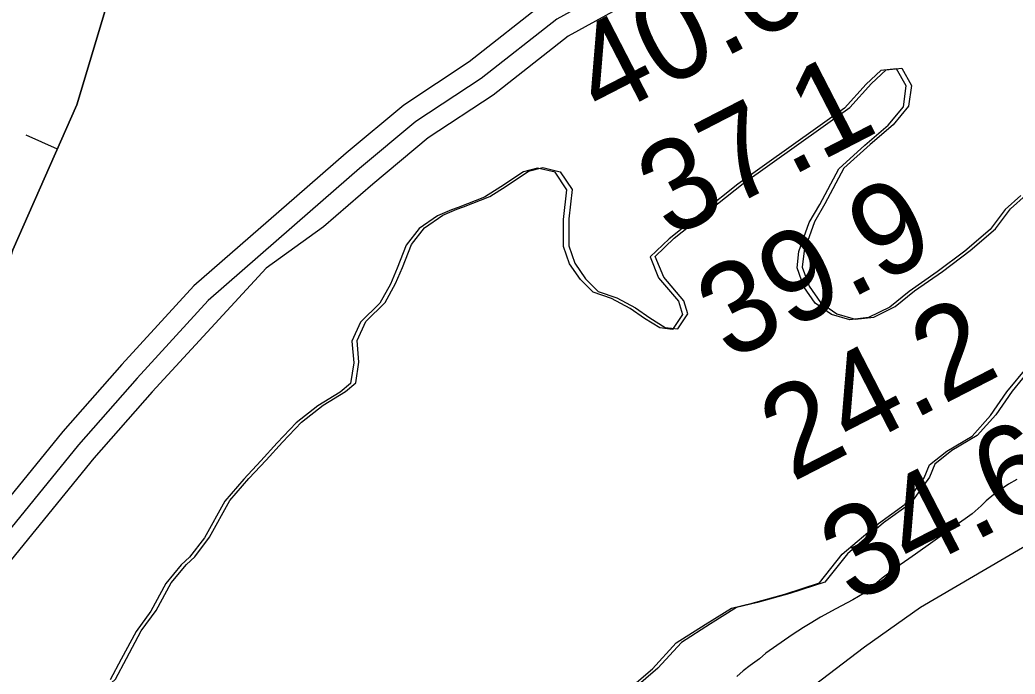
# Model space of a CAD drawing. Extents: x 3245246 to 3283090, y 806824 to 832173.
# Drawn here: x 3254815 to 3255546, y 814980 to 815461 of the extents above; entities that cross this region are included whole.
import ezdxf

# ---------------------------------------------------------------- set-up
doc = ezdxf.new("R2010")
doc.units = 0
for name, color, linetype in [('V-BORW-LINE', 7, 'Continuous'), ('V-LEVE-TOET', 7, 'Continuous'), ('V-RIVR-RANG', 7, 'Continuous'), ('V-ROAD-CNTR', 7, 'Continuous'), ('V-SITE-VEGE', 7, 'Continuous'), ('V-TOPO-SHOR', 7, 'Continuous')]:
    doc.layers.add(name, color=color, linetype=linetype)

msp = doc.modelspace()

# ---------------------------------------------------------------- linework, layer by layer
at = {"layer": 'V-BORW-LINE'}
msp.add_line((3254842.39, 815365.94), (3254819.51, 815376.02), dxfattribs=at)
for points in [[(3254635.46, 815128.3), (3254532.78, 815175.77), (3254474.17, 815193.11), (3254442.88, 815247.37), (3254420.27, 815310.32), (3254432.12, 815393.66), (3254500.36, 815427.04), (3254597.22, 815464.97), (3254666.85, 815526.87), (3254727.45, 815570.06), (3254799.95, 815618.12), (3254887.14, 815608.95), (3254897.27, 815534.06), (3254856.72, 815398.47), (3254809.75, 815291.86), (3254783.13, 815209.36), (3254763.12, 815110.3), (3254747.53, 815087.7), (3254693.69, 815098.42), (3254635.46, 815128.3)], [(3254635.46, 815128.3), (3254693.69, 815098.42), (3254747.53, 815087.7), (3254763.12, 815110.3), (3254783.13, 815209.36), (3254809.75, 815291.86), (3254856.72, 815398.47), (3254897.27, 815534.06), (3254887.14, 815608.95), (3254799.95, 815618.12), (3254727.45, 815570.06), (3254666.85, 815526.87), (3254597.22, 815464.97), (3254500.36, 815427.04), (3254451.79, 815403.29)]]:
    msp.add_lwpolyline(points, dxfattribs=at)
at = {"layer": 'V-LEVE-TOET'}
msp.add_lwpolyline([(3255976.74, 815333.74), (3255794.6, 815223.79), (3255613.44, 815109.19), (3255476.5, 815029.14), (3255435.28, 815000.23), (3255398.39, 814972), (3255353.18, 814931.8), (3255322.26, 814898.91), (3255287.02, 814862.36), (3255242.81, 814818.17), (3255221.2, 814786.28), (3255182.29, 814706.2), (3255162.34, 814665.66), (3255142.06, 814616.48), (3255105.81, 814525.43), (3255062.24, 814431.4)], dxfattribs=at)
at = {"layer": 'V-ROAD-CNTR'}
for points in [[(3255586.18, 815686.3), (3255562.96, 815675.56), (3255458.73, 815618.16), (3255324.38, 815541.92), (3255283.6, 815519.45), (3255200.99, 815473.96), (3255145.02, 815429.85), (3255096.85, 815398.26), (3255054.59, 815362.99), (3255018.24, 815331.43), (3254942.6, 815265.45), (3254889.79, 815207.69), (3254846.4, 815158.39), (3254717.96, 815000.62)], [(3255615.34, 815681.67), (3255595.2, 815673.95), (3255569.73, 815662.16), (3255466.05, 815605.06), (3255331.7, 815528.82), (3255290.83, 815506.32), (3255209.31, 815461.42), (3255153.79, 815417.66), (3255105.8, 815386.19), (3255064.31, 815351.56), (3255028.09, 815320.12), (3254953.1, 815254.71), (3254900.96, 815197.68), (3254857.85, 815148.7), (3254729.59, 814991.15)], [(3255612.03, 815665.21), (3255576.51, 815648.77), (3255473.37, 815591.97), (3255339.02, 815515.73), (3255298.07, 815493.18), (3255217.62, 815448.87), (3255162.56, 815405.48), (3255114.75, 815374.12), (3255074.04, 815340.14), (3255037.93, 815308.8), (3254995.86, 815278.33), (3254912.13, 815187.66), (3254869.3, 815139.01), (3254741.22, 814981.68)]]:
    msp.add_lwpolyline(points, dxfattribs=at)
at = {"layer": 'V-SITE-VEGE'}
for points in [[(3255550.31, 815331.81), (3255538.68, 815321.51), (3255527.71, 815306.9), (3255509.09, 815290.95), (3255488.82, 815275.67), (3255468.21, 815261.38), (3255453.91, 815249.76), (3255438.29, 815242.12), (3255424.67, 815240.46), (3255411.04, 815244.45), (3255399.08, 815252.76), (3255390.77, 815264.73), (3255385.79, 815278.69), (3255387.13, 815290.65), (3255394.78, 815311.92), (3255402.42, 815325.21), (3255416.39, 815351.46), (3255435.67, 815368.74), (3255452.62, 815383.35), (3255463.93, 815396.97), (3255465.93, 815412.26), (3255458.95, 815424.89), (3255447.32, 815423.57), (3255436.68, 815413.6), (3255420.72, 815395.99), (3255342.28, 815340.18), (3255291.75, 815299.98), (3255277.79, 815286.7), (3255284.1, 815271.41), (3255298.72, 815254.12), (3255301.71, 815244.48), (3255294.39, 815233.52), (3255285.08, 815234.52), (3255273.79, 815241.5), (3255263.16, 815248.81), (3255249.53, 815256.13), (3255235.91, 815260.79), (3255226.61, 815270.09), (3255218.63, 815281.73), (3255214.32, 815294.36), (3255214.32, 815314.3), (3255216.66, 815335.9), (3255208.02, 815348.86), (3255195.06, 815351.86), (3255184.76, 815349.2), (3255168.14, 815338.24), (3255156.17, 815330.6), (3255136.89, 815322.96), (3255131.91, 815321.3)], [(3255131.91, 815321.3), (3255121.6, 815316.98), (3255108.31, 815307.68), (3255098.67, 815295.39), (3255092.01, 815278.44), (3255087.03, 815266.81), (3255079.38, 815252.85), (3255065.08, 815238.9), (3255058.77, 815224.95), (3255060.09, 815208.99), (3255057.76, 815193.71), (3255050.11, 815187.39), (3255033.83, 815177.43), (3255017.87, 815164.8), (3255003.91, 815150.19), (3254991.94, 815136.9), (3254979.31, 815123.61), (3254965.35, 815107.33), (3254950.39, 815080.41), (3254939.41, 815066.13), (3254933.43, 815060.48), (3254922.13, 815046.86), (3254911.16, 815026.59), (3254900.18, 815011.64), (3254889.21, 814991.36), (3254881.23, 814976.08)], [(3255235.48, 814946.4), (3255279.7, 814984.28), (3255296.98, 815003.21), (3255318.26, 815016.83), (3255337.53, 815028.79), (3255352.82, 815032.44), (3255376.75, 815039.08), (3255402.34, 815047.38), (3255418.96, 815068.32), (3255445.56, 815090.9), (3255465.17, 815105.19), (3255479.13, 815124.46), (3255483.12, 815134.1), (3255495.76, 815144.06), (3255514.37, 815155.02), (3255528, 815170.31), (3255539.97, 815187.58), (3255555.26, 815206.19)], [(3255547.36, 815123.17), (3255541.04, 815119.85), (3255534.72, 815115.53), (3255530.41, 815112.21), (3255524.75, 815107.56), (3255521.1, 815103.9), (3255514.45, 815097.92), (3255472.9, 815068.36), (3255467.91, 815065.04), (3255458.27, 815058.39), (3255448.3, 815050.75), (3255444.31, 815047.43), (3255435.01, 815039.79), (3255426.7, 815034.81), (3255414.4, 815028.16), (3255403.1, 815022.18), (3255395.45, 815017.53), (3255390.46, 815014.54), (3255382.16, 815009.23), (3255362.88, 814995.61), (3255358.22, 814991.62), (3255351.24, 814986.64), (3255346.26, 814982.65), (3255341.6, 814978.67)]]:
    msp.add_lwpolyline(points, dxfattribs=at)
at = {"layer": 'V-TOPO-SHOR'}
for points in [[(3254943.28, 815066.56), (3254954.25, 815080.84), (3254969.21, 815107.76), (3254983.18, 815124.04), (3254995.81, 815137.33), (3255007.78, 815150.62), (3255021.74, 815165.24), (3255037.7, 815177.86), (3255053.98, 815187.83), (3255061.63, 815194.14), (3255063.96, 815209.42), (3255062.63, 815225.38), (3255068.95, 815239.33), (3255083.25, 815253.29), (3255090.89, 815267.24), (3255095.88, 815278.87), (3255102.53, 815295.82), (3255112.18, 815308.11), (3255125.47, 815317.41), (3255135.77, 815321.73), (3255140.76, 815323.39), (3255160.04, 815331.03), (3255172, 815338.67), (3255188.62, 815349.63), (3255198.93, 815352.29), (3255211.89, 815349.29), (3255220.52, 815336.33), (3255218.19, 815314.73), (3255218.18, 815294.79), (3255222.5, 815282.16), (3255230.47, 815270.52), (3255239.77, 815261.22), (3255253.4, 815256.56), (3255267.02, 815249.24), (3255277.66, 815241.93), (3255288.95, 815234.95), (3255298.26, 815233.95), (3255305.57, 815244.91), (3255302.58, 815254.55), (3255287.97, 815271.84), (3255281.66, 815287.13), (3255295.62, 815300.42), (3255346.14, 815340.61), (3255424.59, 815396.42), (3255440.55, 815414.03), (3255451.18, 815424), (3255462.81, 815425.32), (3255469.79, 815412.69), (3255467.79, 815397.41), (3255456.49, 815383.79), (3255439.54, 815369.17), (3255420.25, 815351.89), (3255406.29, 815325.64), (3255398.64, 815312.35), (3255390.99, 815291.08), (3255389.66, 815279.12), (3255394.64, 815265.16), (3255402.95, 815253.19), (3255414.91, 815244.88), (3255428.53, 815240.89), (3255442.16, 815242.55), (3255457.78, 815250.19), (3255472.07, 815261.81), (3255492.68, 815276.1), (3255512.96, 815291.38), (3255531.57, 815307.33), (3255542.54, 815321.95), (3255554.18, 815332.24)], [(3255559.13, 815206.62), (3255543.84, 815188.02), (3255531.87, 815170.74), (3255518.24, 815155.46), (3255499.62, 815144.49), (3255486.99, 815134.53), (3255483, 815124.89), (3255469.04, 815105.62), (3255449.43, 815091.34), (3255422.83, 815068.75), (3255406.21, 815047.81), (3255380.62, 815039.51), (3255356.69, 815032.87), (3255341.4, 815029.22), (3255322.12, 815017.26), (3255300.85, 815003.64), (3255283.56, 814984.71), (3255239.35, 814946.83)], [(3254810.29, 814849.59), (3254815.61, 814873.51), (3254815.95, 814892.46), (3254821.6, 814900.76), (3254833.56, 814905.08), (3254844.87, 814912.39), (3254850.85, 814925.34), (3254871.47, 814964.22), (3254885.1, 814976.51), (3254893.08, 814991.8), (3254904.05, 815012.07), (3254915.02, 815027.02), (3254926, 815047.29), (3254937.3, 815060.91), (3254943.28, 815066.56)]]:
    msp.add_lwpolyline(points, dxfattribs=at)

# ---------------------------------------------------------------- texts
at = {"layer": 'V-RIVR-RANG'}
for s, p in [('40.6', (3255242.47, 815386.46)), ('37.1', (3255292.24, 815299.61)), ('39.9', (3255335.92, 815209.62)), ('24.2', (3255382.18, 815120.96)), ('34.6', (3255426.56, 815031.34))]:
    msp.add_text(s, height=67, rotation=27.25833, dxfattribs=at).set_placement(p)

doc.saveas('drawing.dxf')
